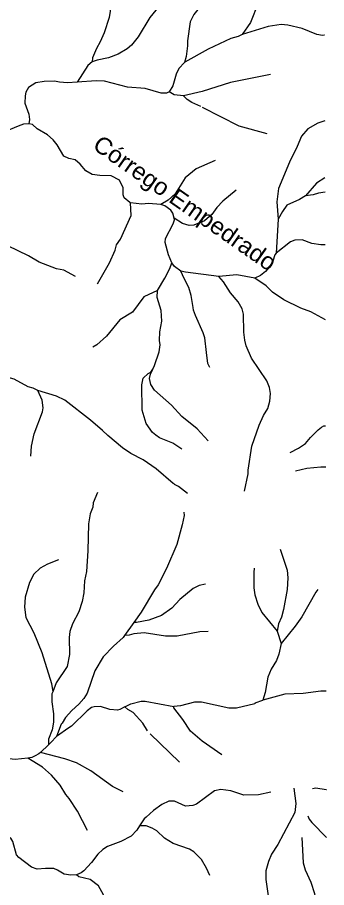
# Model space of a CAD drawing. Extents: x 393 to 446.6, y 8175.5 to 8231.
# Drawn here: x 443.66 to 446.57, y 8202.28 to 8210.46 of the extents above; entities that cross this region are included whole.
import ezdxf
from ezdxf.enums import TextEntityAlignment as Align

# ---------------------------------------------------------------- set-up
doc = ezdxf.new("R2010")
doc.units = 0
doc.header["$LTSCALE"] = 0.064
doc.linetypes.add('LONG_DASHED', pattern=[7.5, 6, -1.5])
doc.layers.add('61', color=7, linetype='Continuous')
doc.layers.add('7', color=7, linetype='Continuous', lineweight=25)
doc.layers.add('9', color=7, linetype='LONG_DASHED', lineweight=25)

msp = doc.modelspace()

# ---------------------------------------------------------------- linework, layer by layer
at = {"layer": '7'}
for points in [[(443.8526, 8206.9507), (443.8107, 8206.974), (443.7639, 8206.9869), (443.6314, 8207.058), (443.5539, 8207.0806), (443.4635, 8207.0822), (443.4037, 8207.0693), (443.2827, 8207.0192), (443.2229, 8207.0031), (443.2083, 8206.9918), (443.1021, 8206.9586)], [(443.7889, 8206.3349), (443.7929, 8206.4267), (443.8187, 8206.5429), (443.8978, 8206.7496), (443.9027, 8206.7884), (443.8946, 8206.8594), (443.8526, 8206.9507)], [(445.2609, 8205.9843), (445.1768, 8206.0472), (445.1397, 8206.0665), (445.1364, 8206.0746), (445.1251, 8206.0778), (444.9653, 8206.2135), (444.8457, 8206.3007), (444.7279, 8206.3588), (444.6488, 8206.4137), (444.5115, 8206.5267), (444.4631, 8206.5768), (444.35, 8206.6721), (444.1078, 8206.8594), (444.0287, 8206.8997), (443.8526, 8206.9507)], [(446.227, 8206.3694), (446.3055, 8206.4105), (446.3717, 8206.4541), (446.4185, 8206.5106), (446.4896, 8206.58), (446.523, 8206.6057), (446.5439, 8206.6181), (446.5604, 8206.6198)], [(446.2767, 8206.1955), (446.3831, 8206.2199), (446.5155, 8206.2344), (446.5558, 8206.2329), (446.5614, 8206.2327)]]:
    msp.add_lwpolyline(points, dxfattribs=at)
at = {"layer": '9'}
for p, q in [((446.1142, 8208.5615), (446.0956, 8208.242)), ((444.7558, 8204.7694), (444.67, 8204.6487)), ((446.1057, 8204.687), (446.1409, 8204.5719))]:
    msp.add_line(p, q, dxfattribs=at)
for points in [[(445.2853, 8211.011), (445.2308, 8210.8739), (445.1666, 8210.7666), (445.0831, 8210.6752), (444.9055, 8210.4586), (444.7966, 8210.2771), (444.7337, 8210.1999), (444.6923, 8210.1633), (444.6086, 8210.1142), (444.5182, 8210.0798), (444.4123, 8210.0597), (444.3656, 8210.0432)], [(444.5507, 8210.8041), (444.5422, 8210.6955), (444.5421, 8210.5775), (444.5249, 8210.461), (444.478, 8210.3163), (444.4399, 8210.23), (444.4041, 8210.1683), (444.3686, 8210.0813), (444.3656, 8210.0432)], [(446.5505, 8210.6923), (446.5482, 8210.6937), (446.4992, 8210.7234), (446.4302, 8210.748), (446.2938, 8210.7734), (446.1731, 8210.7671), (446.063, 8210.7426), (446.0026, 8210.7079), (445.9591, 8210.6561), (445.9245, 8210.5943), (445.8548, 8210.4135), (445.7768, 8210.3012)], [(445.517, 8210.6768), (445.3866, 8210.5685), (445.3206, 8210.4877), (445.2866, 8210.4183), (445.2607, 8210.2401), (445.2621, 8210.193), (445.2479, 8210.0934), (445.2318, 8210.036), (445.2318, 8210.0359)], [(446.5515, 8210.2946), (446.5462, 8210.2934), (446.5313, 8210.2901), (446.4766, 8210.3005), (446.3404, 8210.3569), (446.2039, 8210.3879), (446.1418, 8210.3926), (446.0194, 8210.375), (445.7768, 8210.3012)], [(445.7768, 8210.3012), (445.739, 8210.2809), (445.6692, 8210.2623), (445.4565, 8210.1609), (445.2355, 8210.0399), (445.2318, 8210.0359)], [(444.3656, 8210.0432), (444.3249, 8210.0073), (444.2231, 8209.8512)], [(445.2318, 8210.0359), (445.18, 8209.9808), (445.1556, 8209.9267), (445.1244, 8209.8176), (445.088, 8209.7614)], [(446.0415, 8209.9232), (445.6669, 8209.8496), (445.3993, 8209.7647), (445.2252, 8209.7224)], [(444.2231, 8209.8512), (444.1338, 8209.8446), (444.0559, 8209.8498), (444.0107, 8209.8595), (443.9131, 8209.8579), (443.8338, 8209.8436), (443.7644, 8209.8002), (443.7407, 8209.7561), (443.7333, 8209.7221), (443.7318, 8209.6546), (443.7691, 8209.5507), (443.7747, 8209.5015), (443.7676, 8209.4607)], [(445.088, 8209.7614), (445.064, 8209.7488), (445.013, 8209.7483), (444.8618, 8209.7915), (444.6973, 8209.8031), (444.4801, 8209.8612), (444.4033, 8209.8644), (444.2231, 8209.8512)], [(445.2252, 8209.7224), (445.136, 8209.7309), (445.088, 8209.7614)], [(446.0117, 8209.3652), (445.7458, 8209.4386), (445.3852, 8209.6228), (445.3018, 8209.659), (445.2586, 8209.6892), (445.2252, 8209.7224)], [(443.7676, 8209.4607), (443.718, 8209.4578), (443.6685, 8209.4372), (443.5331, 8209.3807), (443.407, 8209.3597), (443.3911, 8209.3419)], [(444.7261, 8208.7171), (444.7173, 8208.7182), (444.6647, 8208.7648), (444.6567, 8208.7905), (444.6565, 8208.8591), (444.6222, 8208.9281), (444.5436, 8208.9697), (444.4356, 8208.9731), (444.3635, 8208.9845), (444.306, 8209.0169), (444.2529, 8209.0797), (444.2057, 8209.1218), (444.1456, 8209.1345), (444.0988, 8209.1555), (444.0365, 8209.262), (443.9978, 8209.3089), (443.9456, 8209.3545), (443.8472, 8209.4117), (443.8032, 8209.4542), (443.7676, 8209.4607)], [(446.5534, 8209.4879), (446.4872, 8209.4668), (446.3931, 8209.4127), (446.333, 8209.3445), (446.2933, 8209.2458), (446.2196, 8209.1), (446.1166, 8208.8504), (446.1006, 8208.7249), (446.1142, 8208.5615)], [(445.5204, 8209.1158), (445.3438, 8209.0364), (445.2402, 8208.9521), (445.1438, 8208.8014), (445.0793, 8208.7402), (445.012, 8208.6998)], [(444.209, 8208.0222), (444.0969, 8208.0846), (444.0289, 8208.0949), (443.8647, 8208.1573), (443.7652, 8208.2174), (443.4267, 8208.3805), (443.3656, 8208.4317), (443.3209, 8208.4882), (443.2812, 8208.6132), (443.2696, 8208.7363), (443.279, 8208.89), (443.265, 8208.9374), (443.2546, 8208.9725), (443.2015, 8209.0635)], [(446.5547, 8208.9518), (446.4751, 8208.9003), (446.3699, 8208.7816)], [(445.7184, 8208.8353), (445.5943, 8208.7317), (445.538, 8208.6738), (445.4893, 8208.6075), (445.4217, 8208.5476), (445.3194, 8208.5062), (445.2759, 8208.5048), (445.2147, 8208.5231), (445.1348, 8208.5728)], [(446.3699, 8208.7816), (446.3163, 8208.7486), (446.1959, 8208.6946), (446.1534, 8208.6354), (446.1142, 8208.5615)], [(446.5551, 8208.8169), (446.4935, 8208.8068), (446.4444, 8208.7916), (446.3699, 8208.7816)], [(444.4155, 8207.9558), (444.5286, 8208.1531), (444.5811, 8208.2698), (444.5939, 8208.3202), (444.6313, 8208.3733), (444.7309, 8208.5986), (444.7261, 8208.7171)], [(445.012, 8208.6998), (444.8949, 8208.7115), (444.8308, 8208.7035), (444.7261, 8208.7171)], [(445.1348, 8208.5728), (445.1224, 8208.6183), (445.1047, 8208.6461), (445.0481, 8208.6888), (445.012, 8208.6998)], [(445.1124, 8208.1515), (445.0839, 8208.2278), (445.0517, 8208.3444), (445.0545, 8208.3809), (445.1278, 8208.5186), (445.1391, 8208.5572), (445.1348, 8208.5728)], [(446.5563, 8208.3205), (446.5519, 8208.3205), (446.515, 8208.3207), (446.4321, 8208.3353), (446.3401, 8208.3694), (446.2705, 8208.3663), (446.2288, 8208.3489), (446.0956, 8208.242)], [(446.0956, 8208.242), (446.0844, 8208.2289), (446.0655, 8208.1685), (446.0365, 8208.1188), (445.9964, 8208.0718), (445.947, 8208.033), (445.894, 8208.0088)], [(444.9798, 8207.8912), (445.0491, 8208.0083), (445.0947, 8208.0997), (445.1124, 8208.1515)], [(445.199, 8208.0729), (445.1394, 8208.1169), (445.1124, 8208.1515)], [(445.4701, 8207.1686), (445.4531, 8207.2069), (445.4389, 8207.3092), (445.4233, 8207.4483), (445.4077, 8207.4951), (445.3381, 8207.6584), (445.3182, 8207.7066), (445.3154, 8207.7336), (445.2969, 8207.8443), (445.2728, 8207.921), (445.2302, 8208.0062), (445.199, 8208.0729)], [(445.5575, 8208.0248), (445.2416, 8208.0629), (445.199, 8208.0729)], [(445.894, 8208.0088), (445.7267, 8208.0398), (445.5575, 8208.0248)], [(445.7983, 8206.0054), (445.8322, 8206.1673), (445.8326, 8206.2015), (445.8678, 8206.4277), (445.9365, 8206.6239), (445.9761, 8206.7171), (446.017, 8206.7822), (446.0372, 8206.8523), (446.0423, 8206.9234), (446.0341, 8206.9805), (446.0083, 8207.0417), (445.8647, 8207.255), (445.8139, 8207.3713), (445.8006, 8207.4246), (445.792, 8207.5006), (445.7871, 8207.6693), (445.7766, 8207.7209), (445.7382, 8207.7852), (445.6645, 8207.8687), (445.6014, 8207.9735), (445.5575, 8208.0248)], [(446.558, 8207.6162), (446.423, 8207.6919), (446.3263, 8207.7264), (446.1667, 8207.8056), (446.0607, 8207.8777), (446.0003, 8207.9349), (445.894, 8208.0088)], [(444.9798, 8207.8912), (444.8492, 8207.8319), (444.7431, 8207.6878), (444.6263, 8207.6149), (444.4987, 8207.461), (444.4071, 8207.3794), (444.3707, 8207.3596)], [(444.9345, 8207.1533), (444.9523, 8207.1856), (444.9959, 8207.3148), (445.004, 8207.3794), (444.9976, 8207.423), (445.0008, 8207.5021), (445.0202, 8207.6038), (445.0121, 8207.7023), (444.9765, 8207.8251), (444.9798, 8207.8912)], [(445.2082, 8206.399), (445.1219, 8206.4573), (444.9975, 8206.5074), (444.9636, 8206.5316), (444.9313, 8206.5574), (444.8732, 8206.6398), (444.836, 8206.7657), (444.8312, 8207.0063), (444.8458, 8207.0677), (444.891, 8207.1129), (444.9174, 8207.125), (444.9345, 8207.1533)], [(445.4568, 8206.4774), (445.3518, 8206.5904), (445.2095, 8206.7055), (445.1105, 8206.8141), (444.9506, 8206.9548), (444.9166, 8207.0085), (444.9041, 8207.0633), (444.9122, 8207.1043), (444.9345, 8207.1533)], [(444.4145, 8205.9934), (444.3744, 8205.8935), (444.3706, 8205.8557), (444.3464, 8205.7901), (444.3305, 8205.6974), (444.324, 8205.4449), (444.3111, 8205.2479), (444.2931, 8205.1602), (444.2853, 8205.0498), (444.2707, 8204.9682), (444.2394, 8204.8688), (444.1807, 8204.7577), (444.1557, 8204.6837), (444.1483, 8204.6298), (444.1528, 8204.4681), (444.1305, 8204.3571), (444.0257, 8204.2021), (443.9934, 8204.1183)], [(445.227, 8205.8058), (445.2284, 8205.7749), (445.2108, 8205.6879), (445.1601, 8205.5017), (445.064, 8205.2758), (444.9844, 8205.1233), (444.9501, 8205.078), (444.8261, 8204.8682), (444.7558, 8204.7694)], [(446.1317, 8205.4589), (446.1998, 8205.2614), (446.205, 8205.191), (446.1987, 8205.0792), (446.164, 8204.8908), (446.144, 8204.8198), (446.1183, 8204.7585), (446.1057, 8204.687)], [(444.0472, 8205.3601), (443.9442, 8205.3179), (443.8755, 8205.2813), (443.8168, 8205.2255), (443.7738, 8205.1467), (443.7348, 8205.0091), (443.7267, 8204.914), (443.741, 8204.8167), (443.8164, 8204.6731), (443.8917, 8204.4864), (443.9824, 8204.1951), (443.9934, 8204.1183)], [(445.8885, 8205.2804), (445.8838, 8205.2398), (445.8858, 8205.0949), (445.8957, 8205.0303), (445.9234, 8204.9421), (445.9592, 8204.8637), (446.1057, 8204.687)], [(445.4317, 8205.13), (445.3715, 8205.1171), (445.315, 8205.0906), (445.1906, 8204.9872), (445.1128, 8204.903), (445.0164, 8204.8342), (444.897, 8204.7904), (444.7819, 8204.7682), (444.7558, 8204.7694)], [(446.4872, 8205.0786), (446.4685, 8205.0558), (446.3362, 8204.8215), (446.2748, 8204.7343), (446.1409, 8204.5719)], [(445.4568, 8204.6849), (445.3759, 8204.681), (445.1649, 8204.6407), (445.0556, 8204.6407), (444.8549, 8204.6714), (444.7572, 8204.6638), (444.7116, 8204.6516), (444.67, 8204.6487)], [(444.67, 8204.6487), (444.6564, 8204.6296), (444.5638, 8204.5461), (444.4686, 8204.446), (444.3908, 8204.3152), (444.3177, 8204.1054), (444.2857, 8204.0535), (444.2396, 8204.0007), (444.1722, 8203.9429), (444.115, 8203.8766), (444.0812, 8203.8239), (444.0744, 8203.8132), (444.03, 8203.6966)], [(446.1409, 8204.5719), (446.1215, 8204.4711), (446.0972, 8204.4114), (446.0487, 8204.3307), (446.0165, 8204.2564), (445.9906, 8204.111), (445.9688, 8204.0393)], [(443.9934, 8204.1183), (443.9852, 8204.0971), (443.985, 8204.0229), (443.9995, 8203.9107), (443.9995, 8203.8769), (443.9995, 8203.8322), (443.9877, 8203.7608), (443.9525, 8203.6727), (443.9536, 8203.6191)], [(446.5665, 8204.1241), (446.5155, 8204.1222), (446.3481, 8204.1029), (446.1763, 8204.0964), (445.9688, 8204.0393)], [(444.6721, 8203.975), (444.7283, 8204.0059), (444.8251, 8204.0282), (444.8638, 8204.0301), (445.1332, 8203.9802)], [(445.9688, 8204.0393), (445.968, 8204.0367), (445.8934, 8204.0104), (445.8937, 8204.006), (445.721, 8203.964), (445.6515, 8203.9625), (445.3916, 8204.0206), (445.327, 8204.019), (445.1946, 8203.9851), (445.1332, 8203.9802)], [(444.6721, 8203.975), (444.6262, 8203.9497), (444.6025, 8203.9461), (444.5305, 8203.9515), (444.4435, 8203.9784), (444.3827, 8203.9766), (444.3567, 8203.9686), (444.3161, 8203.9397), (444.1697, 8203.7945), (444.146, 8203.7779), (444.03, 8203.6966)], [(445.1866, 8203.4554), (444.8851, 8203.7494), (444.8408, 8203.8235), (444.751, 8203.9225), (444.6999, 8203.9515), (444.6721, 8203.975)], [(445.5856, 8203.5252), (445.3984, 8203.652), (445.2891, 8203.7484), (445.217, 8203.8557), (445.1324, 8203.9662), (445.1332, 8203.9802)], [(444.03, 8203.6966), (443.9768, 8203.6416), (443.9536, 8203.6191), (443.8777, 8203.5481)], [(443.8777, 8203.5481), (443.8616, 8203.5353), (443.8289, 8203.5143), (443.7985, 8203.5012), (443.7603, 8203.4935)], [(444.6564, 8203.1776), (444.5565, 8203.2262), (444.3515, 8203.3746), (444.2187, 8203.4497), (444.1077, 8203.4876), (443.8777, 8203.5481)], [(443.7603, 8203.4935), (443.641, 8203.4816), (443.5308, 8203.4925), (443.3307, 8203.497), (443.3299, 8203.497)], [(444.3197, 8202.8117), (444.226, 8202.9956), (444.1492, 8203.1147), (444.117, 8203.151), (444.0625, 8203.2405), (443.9826, 8203.3334), (443.8982, 8203.4081), (443.7603, 8203.4935)], [(446.0464, 8203.1727), (445.9304, 8203.1488), (445.7926, 8203.1454), (445.6679, 8203.1875), (445.5741, 8203.2002), (445.5163, 8203.1861), (445.3462, 8203.0616), (445.3101, 8203.0484), (445.2421, 8203.042), (445.1396, 8203.0904), (445.086, 8203.0902), (445.0203, 8203.0581), (444.9427, 8203.002), (444.8715, 8202.9394), (444.8531, 8202.9233), (444.8098, 8202.8565)], [(446.2631, 8203.211), (446.2795, 8203.0667), (446.2697, 8202.9822), (446.1115, 8202.6817), (446.0523, 8202.5903), (446.0226, 8202.5227), (445.9972, 8202.4354), (445.9987, 8202.3522), (446.0228, 8202.1754), (446.0662, 8202.0641), (446.114, 8202.0096), (446.1637, 8201.9668), (446.3198, 8201.8935), (446.3564, 8201.8515), (446.3707, 8201.8084)], [(446.4368, 8203.2092), (446.4684, 8203.215), (446.5655, 8203.1986), (446.5688, 8203.1981)], [(446.3936, 8202.9512), (446.4058, 8202.9194), (446.4294, 8202.8886), (446.5698, 8202.7489)], [(444.8098, 8202.8565), (444.7844, 8202.8173), (444.7305, 8202.759), (444.6354, 8202.7092), (444.5073, 8202.6627), (444.4641, 8202.6358), (444.4189, 8202.5909), (444.357, 8202.5112), (444.2859, 8202.4338), (444.2599, 8202.4148), (444.2171, 8202.3957)], [(445.4709, 8202.39), (445.4402, 8202.46), (445.394, 8202.5392), (445.3204, 8202.614), (445.2811, 8202.6368), (445.1267, 8202.6925), (445.0453, 8202.7396), (444.9714, 8202.8111), (444.9287, 8202.8364), (444.8721, 8202.8576), (444.8098, 8202.8565)], [(444.2171, 8202.3957), (444.1628, 8202.3937), (444.1, 8202.404), (444.0398, 8202.4413), (444.0025, 8202.4558), (443.9253, 8202.4574), (443.8479, 8202.4496), (443.7949, 8202.4686), (443.675, 8202.5592), (443.6521, 8202.5836), (443.6197, 8202.7095), (443.5983, 8202.7404), (443.5448, 8202.7694), (443.5184, 8202.7726), (443.437, 8202.7655), (443.2981, 8202.6897), (443.1849, 8202.6469), (443.1412, 8202.6376), (442.9913, 8202.627), (442.8979, 8202.6286), (442.8224, 8202.6466), (442.7585, 8202.6703), (442.6955, 8202.7059), (442.6094, 8202.7315)], [(446.3365, 8202.7471), (446.3492, 8202.5104), (446.369, 8202.4432), (446.4226, 8202.3281), (446.457, 8202.2217), (446.4637, 8202.1752), (446.4633, 8202.0295), (446.4504, 8201.9931)], [(445.0442, 8202.1139), (444.9459, 8202.1021), (444.8393, 8202.0731), (444.7429, 8202.0586), (444.6444, 8202.0648), (444.6021, 8202.0749), (444.53, 8202.1211), (444.5054, 8202.1469), (444.4227, 8202.2925), (444.3466, 8202.3539), (444.2404, 8202.3777), (444.2171, 8202.3957)]]:
    msp.add_lwpolyline(points, dxfattribs=at)

# ---------------------------------------------------------------- texts
at = {"layer": '61', "width": 1.05}
msp.add_text('Córrego Empedrado', height=0.16, rotation=325.054, dxfattribs=at).set_placement((445.1922, 8208.6495), align=Align.CENTER)

doc.saveas('drawing.dxf')
